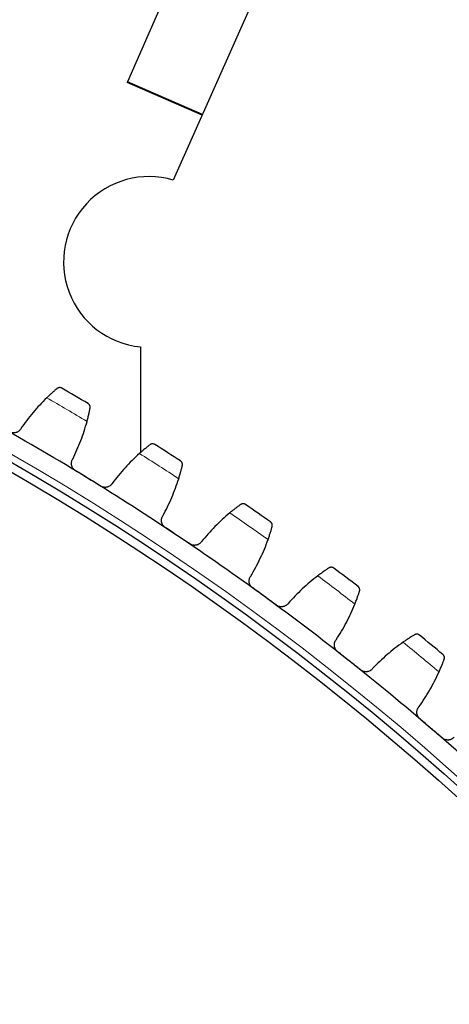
# Model space of a CAD drawing. Header units: inches. Extents: x 0 to 20790, y -12 to 14700.
# Tile 270 of 359: x 10280 to 10380, y 4089 to 4320. Entities that reach past the tile are written whole.
import ezdxf

# ---------------------------------------------------------------- set-up
doc = ezdxf.new("R2010")
doc.units = ezdxf.units.IN
doc.layers.add('1', color=7, linetype='Continuous', true_color=0xffffff)
doc.layers.add('254', color=7, linetype='Continuous', true_color=0xffffff)
doc.styles.add('latin_extended', font='simplex.shx')
doc.dimstyles.get("Standard").update_dxf_attribs({"dimtxt": 0.18, "dimasz": 0.18, "dimexe": 0.18, "dimexo": 0.0625, "dimgap": 0.09, "dimtad": 0, "dimtih": 1, "dimtoh": 1, "dimdec": 4, "dimzin": 0, "dimdsep": 46, "dimtxsty": 'Standard', "dimcen": 0.09, "dimadec": 0, "dimazin": 0, "dimtfac": 1, "dimtdec": 4, "dimtofl": 0, "dimtmove": 0, "dimatfit": 3, "dimfxl": 1, "dimtolj": 1, "dimtzin": 0, "dimarcsym": 0})

# ---------------------------------------------------------------- blocks, each defined once
blk = doc.blocks.new('_U2')
at = {"layer": '254', "color": 3, "linetype": 'Continuous', "lineweight": 13, "transparency": 16777216}
for p, q in [((11344.19, 6006), (12004.46, 6006)), ((11969.46, 5883.5), (11969.46, 3805.5)), ((10006.19, 3683), (12004.46, 3683))]:
    blk.add_line(p, q, dxfattribs=at)
at = {"layer": '254', "color": 3, "transparency": 16777216}
for points in [[(11989.87, 5883.5), (11949.04, 5883.5), (11969.46, 6006)], [(11949.04, 3805.5), (11989.87, 3805.5), (11969.46, 3683)]]:
    blk.add_solid(points, dxfattribs=at)
at = {"layer": 'Defpoints', "color": 0, "transparency": 16777216}
for p in [(11309.19, 6006), (9971.19, 3683), (11969.46, 3683)]:
    blk.add_point(p, dxfattribs=at)
at = {"layer": '254', "color": 2, "lineweight": 13, "transparency": 16777216, "insert": (11785.71, 4628.67), "char_height": 122.5, "attachment_point": 1, "rotation": 90, "style": 'latin_extended'}
blk.add_mtext('\\A1;2323', dxfattribs=at)

msp = doc.modelspace()

# ---------------------------------------------------------------- linework, layer by layer
at = {"layer": '1', "color": 2, "linetype": 'Continuous', "lineweight": 25}
for p, q in [((10351.114, 4410.581), (10305.154, 4305.165)), ((10372.579, 4409.62), (10315.84, 4282.184)), ((10305.154, 4305.165), (10305.104, 4305.053)), ((10322.622, 4297.415), (10305.104, 4305.053)), ((10322.672, 4297.527), (10305.154, 4305.165)), ((10308.186, 4243.101), (10308.186, 4218.372))]:
    msp.add_line(p, q, dxfattribs=at)
at = {"layer": '1', "color": 110, "linetype": 'Continuous', "lineweight": 13}
for radius in [616.6, 458.862]:
    msp.add_circle((9971.186, 3683), radius, dxfattribs=at)
at = {"layer": '1', "color": 2, "linetype": 'Continuous', "lineweight": 25}
for radius in [615, 613, 461, 460, 458.594]:
    msp.add_circle((9971.186, 3683), radius, dxfattribs=at)
for centre, radius, start, end in [((10310.185, 4263), 20, 73.57564, 264.26241), ((9971.186, 3683), 636, 59.296909, 59.93876), ((9971.186, 3683), 621, 58.471338, 60.764331), ((9971.186, 3683), 636, 57.003915, 57.645766), ((9971.186, 3683), 621, 56.178344, 58.471338), ((9971.186, 3683), 636, 54.710922, 55.352772), ((9971.186, 3683), 621, 53.88535, 56.178344), ((9971.186, 3683), 636, 52.417928, 53.059779), ((9971.186, 3683), 621, 51.592357, 53.88535), ((9971.186, 3683), 636, 50.124935, 50.766785), ((9971.186, 3683), 621, 49.299363, 51.592357), ((9971.186, 3683), 621, 47.006369, 49.299363)]:
    msp.add_arc(centre, radius, start, end, dxfattribs=at)
at = {"layer": '1', "color": 110, "linetype": 'Continuous', "lineweight": 13}
for start, end in [(59.123474, 60.112195), (56.83048, 57.819201), (54.537487, 55.526208), (52.244493, 53.233214), (49.951499, 50.94022)]:
    msp.add_arc((9971.186, 3683), 632.294, start, end, dxfattribs=at)
at = {"layer": '1', "color": 2, "linetype": 'Continuous', "lineweight": 25}
for points, knots in [([(10288.627, 4233.35), (10288.559, 4233.292), (10288.487, 4233.23), (10288.332, 4233.098), (10288.168, 4232.956), (10287.987, 4232.798), (10287.868, 4232.693), (10287.844, 4232.671), (10287.795, 4232.628), (10287.771, 4232.606), (10287.696, 4232.54), (10287.646, 4232.495), (10287.493, 4232.358), (10287.389, 4232.263), (10287.175, 4232.067), (10287.066, 4231.966), (10286.898, 4231.81), (10286.842, 4231.757), (10286.756, 4231.677), (10286.728, 4231.65), (10286.67, 4231.595), (10286.641, 4231.567), (10286.496, 4231.429), (10286.379, 4231.316), (10286.26, 4231.201)], [0, 0, 0, 0, 0.125, 0.125, 0.25, 0.375, 0.375, 0.40625, 0.40625, 0.4375, 0.4375, 0.5, 0.5, 0.625, 0.625, 0.75, 0.75, 0.8125, 0.8125, 0.84375, 0.84375, 0.875, 0.875, 1, 1, 1, 1]), ([(10289.774, 4233.452), (10289.773, 4233.453), (10289.772, 4233.454), (10289.769, 4233.455), (10289.768, 4233.456), (10289.764, 4233.458), (10289.756, 4233.463), (10289.738, 4233.472), (10289.701, 4233.491), (10289.669, 4233.506), (10289.603, 4233.532), (10289.558, 4233.547), (10289.419, 4233.581), (10289.322, 4233.591), (10289.174, 4233.583), (10289.124, 4233.577), (10289.048, 4233.561), (10289.023, 4233.555), (10288.972, 4233.541), (10288.946, 4233.532), (10288.87, 4233.503), (10288.82, 4233.48), (10288.722, 4233.423), (10288.674, 4233.389), (10288.627, 4233.35)], [0, 0, 0, 0, 0.0039062, 0.0039062, 0.0078125, 0.0078125, 0.015625, 0.03125, 0.0625, 0.125, 0.125, 0.25, 0.25, 0.5, 0.5, 0.625, 0.625, 0.6875, 0.6875, 0.75, 0.75, 0.875, 0.875, 1, 1, 1, 1]), ([(10295.673, 4225.683), (10295.715, 4225.842), (10295.756, 4225.999), (10295.835, 4226.307), (10295.911, 4226.609), (10295.98, 4226.899), (10296.031, 4227.112), (10296.047, 4227.182), (10296.071, 4227.286), (10296.079, 4227.321), (10296.094, 4227.389), (10296.102, 4227.423), (10296.14, 4227.59), (10296.197, 4227.847), (10296.247, 4228.082), (10296.293, 4228.307), (10296.315, 4228.414), (10296.341, 4228.54), (10296.346, 4228.565), (10296.356, 4228.614), (10296.37, 4228.686), (10296.383, 4228.754), (10296.392, 4228.798)], [0, 0, 0, 0, 0.125, 0.125, 0.25, 0.375, 0.375, 0.4375, 0.4375, 0.46875, 0.46875, 0.5, 0.5, 0.625, 0.75, 0.75, 0.875, 0.875, 0.90625, 0.90625, 0.9375, 1, 1, 1, 1]), ([(10296.392, 4228.798), (10296.403, 4228.857), (10296.409, 4228.916), (10296.411, 4229.028), (10296.407, 4229.083), (10296.391, 4229.189), (10296.38, 4229.24), (10296.349, 4229.338), (10296.33, 4229.385), (10296.285, 4229.475), (10296.26, 4229.518), (10296.205, 4229.598), (10296.174, 4229.636), (10296.109, 4229.706), (10296.074, 4229.738), (10296.019, 4229.783), (10295.991, 4229.804), (10295.956, 4229.827), (10295.938, 4229.838), (10295.931, 4229.843), (10295.926, 4229.846), (10295.923, 4229.847), (10295.921, 4229.849)], [0, 0, 0, 0, 0.125, 0.125, 0.25, 0.25, 0.375, 0.375, 0.5, 0.5, 0.625, 0.625, 0.75, 0.75, 0.875, 0.875, 0.9375, 0.96875, 0.984375, 0.9921875, 0.9921875, 1, 1, 1, 1]), ([(10280.197, 4223.971), (10280.133, 4223.859), (10280.059, 4223.755), (10279.934, 4223.61), (10279.89, 4223.563), (10279.821, 4223.497), (10279.797, 4223.475), (10279.748, 4223.433), (10279.723, 4223.412), (10279.596, 4223.312), (10279.489, 4223.243), (10279.317, 4223.155), (10279.258, 4223.128), (10279.167, 4223.092), (10279.136, 4223.08), (10279.075, 4223.059), (10279.043, 4223.05), (10278.887, 4223.005), (10278.76, 4222.981), (10278.597, 4222.967), (10278.564, 4222.965), (10278.498, 4222.963), (10278.465, 4222.963), (10278.366, 4222.964), (10278.3, 4222.968), (10278.105, 4222.99), (10277.976, 4223.018), (10277.818, 4223.069), (10277.786, 4223.08), (10277.724, 4223.103), (10277.693, 4223.116), (10277.601, 4223.155), (10277.542, 4223.185), (10277.483, 4223.218)], [0, 0, 0, 0, 0.125, 0.125, 0.1875, 0.1875, 0.21875, 0.21875, 0.25, 0.25, 0.375, 0.375, 0.4375, 0.4375, 0.46875, 0.46875, 0.5, 0.5, 0.625, 0.625, 0.65625, 0.65625, 0.6875, 0.6875, 0.75, 0.75, 0.875, 0.875, 0.90625, 0.90625, 0.9375, 0.9375, 1, 1, 1, 1]), ([(10310.392, 4220.208), (10310.322, 4220.154), (10310.247, 4220.095), (10310.087, 4219.968), (10309.918, 4219.834), (10309.73, 4219.682), (10309.607, 4219.582), (10309.583, 4219.562), (10309.532, 4219.521), (10309.507, 4219.5), (10309.43, 4219.437), (10309.378, 4219.394), (10309.22, 4219.263), (10309.112, 4219.172), (10308.89, 4218.985), (10308.777, 4218.889), (10308.603, 4218.739), (10308.545, 4218.689), (10308.456, 4218.611), (10308.426, 4218.586), (10308.367, 4218.533), (10308.337, 4218.507), (10308.186, 4218.375), (10308.064, 4218.267), (10307.941, 4218.156)], [0, 0, 0, 0, 0.125, 0.125, 0.25, 0.375, 0.375, 0.40625, 0.40625, 0.4375, 0.4375, 0.5, 0.5, 0.625, 0.625, 0.75, 0.75, 0.8125, 0.8125, 0.84375, 0.84375, 0.875, 0.875, 1, 1, 1, 1]), ([(10311.543, 4220.265), (10311.542, 4220.266), (10311.54, 4220.266), (10311.538, 4220.268), (10311.537, 4220.269), (10311.533, 4220.271), (10311.525, 4220.276), (10311.507, 4220.287), (10311.471, 4220.307), (10311.439, 4220.323), (10311.374, 4220.352), (10311.33, 4220.368), (10311.193, 4220.407), (10311.097, 4220.421), (10310.948, 4220.42), (10310.897, 4220.415), (10310.821, 4220.403), (10310.796, 4220.398), (10310.744, 4220.385), (10310.718, 4220.378), (10310.641, 4220.352), (10310.59, 4220.331), (10310.49, 4220.278), (10310.44, 4220.246), (10310.392, 4220.208)], [0, 0, 0, 0, 0.0039062, 0.0039062, 0.0078125, 0.0078125, 0.015625, 0.03125, 0.0625, 0.125, 0.125, 0.25, 0.25, 0.5, 0.5, 0.625, 0.625, 0.6875, 0.6875, 0.75, 0.75, 0.875, 0.875, 1, 1, 1, 1]), ([(10292.993, 4214.125), (10292.936, 4214.16), (10292.827, 4214.235), (10292.675, 4214.362), (10292.583, 4214.456), (10292.518, 4214.531), (10292.496, 4214.556), (10292.455, 4214.608), (10292.435, 4214.634), (10292.339, 4214.768), (10292.273, 4214.881), (10292.205, 4215.03), (10292.192, 4215.06), (10292.174, 4215.106), (10292.168, 4215.122), (10292.157, 4215.153), (10292.129, 4215.23), (10292.089, 4215.371), (10292.065, 4215.498), (10292.048, 4215.626), (10292.043, 4215.691), (10292.035, 4215.886), (10292.043, 4216.014), (10292.073, 4216.204), (10292.086, 4216.266), (10292.11, 4216.36), (10292.119, 4216.391), (10292.138, 4216.453), (10292.148, 4216.483), (10292.203, 4216.634), (10292.259, 4216.75), (10292.325, 4216.86)], [0, 0, 0, 0, 0.0625, 0.125, 0.1875, 0.1875, 0.21875, 0.21875, 0.25, 0.25, 0.375, 0.375, 0.40625, 0.40625, 0.421875, 0.421875, 0.4375, 0.5, 0.5625, 0.5625, 0.625, 0.625, 0.75, 0.75, 0.8125, 0.8125, 0.84375, 0.84375, 0.875, 0.875, 1, 1, 1, 1]), ([(10317.968, 4215.349), (10317.982, 4215.408), (10317.991, 4215.466), (10317.997, 4215.579), (10317.995, 4215.634), (10317.984, 4215.74), (10317.974, 4215.792), (10317.947, 4215.891), (10317.93, 4215.939), (10317.889, 4216.031), (10317.866, 4216.074), (10317.814, 4216.157), (10317.785, 4216.195), (10317.723, 4216.268), (10317.689, 4216.302), (10317.635, 4216.348), (10317.608, 4216.371), (10317.574, 4216.395), (10317.557, 4216.407), (10317.55, 4216.412), (10317.545, 4216.415), (10317.542, 4216.417), (10317.54, 4216.418)], [0, 0, 0, 0, 0.125, 0.125, 0.25, 0.25, 0.375, 0.375, 0.5, 0.5, 0.625, 0.625, 0.75, 0.75, 0.875, 0.875, 0.9375, 0.96875, 0.984375, 0.9921875, 0.9921875, 1, 1, 1, 1]), ([(10317.125, 4212.266), (10317.174, 4212.423), (10317.222, 4212.578), (10317.313, 4212.883), (10317.4, 4213.181), (10317.482, 4213.468), (10317.54, 4213.679), (10317.559, 4213.749), (10317.588, 4213.852), (10317.597, 4213.886), (10317.615, 4213.954), (10317.624, 4213.987), (10317.668, 4214.153), (10317.735, 4214.407), (10317.795, 4214.64), (10317.851, 4214.863), (10317.877, 4214.969), (10317.907, 4215.094), (10317.913, 4215.119), (10317.925, 4215.167), (10317.942, 4215.239), (10317.958, 4215.306), (10317.968, 4215.349)], [0, 0, 0, 0, 0.125, 0.125, 0.25, 0.375, 0.375, 0.4375, 0.4375, 0.46875, 0.46875, 0.5, 0.5, 0.625, 0.75, 0.75, 0.875, 0.875, 0.90625, 0.90625, 0.9375, 1, 1, 1, 1]), ([(10301.593, 4211.174), (10301.525, 4211.065), (10301.447, 4210.964), (10301.316, 4210.824), (10301.271, 4210.779), (10301.199, 4210.716), (10301.174, 4210.695), (10301.124, 4210.654), (10301.098, 4210.635), (10300.967, 4210.54), (10300.857, 4210.475), (10300.681, 4210.394), (10300.622, 4210.37), (10300.529, 4210.337), (10300.498, 4210.327), (10300.436, 4210.308), (10300.404, 4210.3), (10300.246, 4210.261), (10300.118, 4210.243), (10299.955, 4210.236), (10299.922, 4210.235), (10299.856, 4210.235), (10299.823, 4210.236), (10299.724, 4210.242), (10299.658, 4210.248), (10299.464, 4210.278), (10299.336, 4210.311), (10299.18, 4210.368), (10299.149, 4210.38), (10299.088, 4210.406), (10299.057, 4210.42), (10298.967, 4210.463), (10298.909, 4210.495), (10298.852, 4210.53)], [0, 0, 0, 0, 0.125, 0.125, 0.1875, 0.1875, 0.21875, 0.21875, 0.25, 0.25, 0.375, 0.375, 0.4375, 0.4375, 0.46875, 0.46875, 0.5, 0.5, 0.625, 0.625, 0.65625, 0.65625, 0.6875, 0.6875, 0.75, 0.75, 0.875, 0.875, 0.90625, 0.90625, 0.9375, 0.9375, 1, 1, 1, 1]), ([(10331.614, 4206.207), (10331.542, 4206.155), (10331.465, 4206.099), (10331.3, 4205.979), (10331.125, 4205.851), (10330.932, 4205.708), (10330.805, 4205.612), (10330.779, 4205.593), (10330.727, 4205.554), (10330.701, 4205.534), (10330.622, 4205.474), (10330.568, 4205.433), (10330.405, 4205.309), (10330.293, 4205.223), (10330.064, 4205.045), (10329.947, 4204.953), (10329.768, 4204.81), (10329.707, 4204.762), (10329.616, 4204.689), (10329.585, 4204.664), (10329.523, 4204.614), (10329.492, 4204.589), (10329.336, 4204.463), (10329.21, 4204.36), (10329.083, 4204.254)], [0, 0, 0, 0, 0.125, 0.125, 0.25, 0.375, 0.375, 0.40625, 0.40625, 0.4375, 0.4375, 0.5, 0.5, 0.625, 0.625, 0.75, 0.75, 0.8125, 0.8125, 0.84375, 0.84375, 0.875, 0.875, 1, 1, 1, 1]), ([(10332.766, 4206.217), (10332.765, 4206.218), (10332.764, 4206.219), (10332.761, 4206.221), (10332.76, 4206.221), (10332.756, 4206.224), (10332.749, 4206.229), (10332.731, 4206.24), (10332.696, 4206.262), (10332.665, 4206.279), (10332.601, 4206.311), (10332.557, 4206.329), (10332.422, 4206.374), (10332.326, 4206.391), (10332.178, 4206.396), (10332.127, 4206.393), (10332.05, 4206.384), (10332.025, 4206.38), (10331.973, 4206.369), (10331.947, 4206.363), (10331.869, 4206.341), (10331.817, 4206.321), (10331.714, 4206.272), (10331.664, 4206.242), (10331.614, 4206.207)], [0, 0, 0, 0, 0.0039063, 0.0039063, 0.0078125, 0.0078125, 0.015625, 0.03125, 0.0625, 0.125, 0.125, 0.25, 0.25, 0.5, 0.5, 0.625, 0.625, 0.6875, 0.6875, 0.75, 0.75, 0.875, 0.875, 1, 1, 1, 1]), ([(10313.985, 4200.824), (10313.93, 4200.861), (10313.824, 4200.941), (10313.678, 4201.074), (10313.589, 4201.172), (10313.527, 4201.249), (10313.506, 4201.275), (10313.467, 4201.329), (10313.448, 4201.356), (10313.357, 4201.493), (10313.296, 4201.609), (10313.234, 4201.76), (10313.223, 4201.791), (10313.206, 4201.838), (10313.201, 4201.853), (10313.191, 4201.885), (10313.167, 4201.963), (10313.132, 4202.105), (10313.114, 4202.233), (10313.101, 4202.362), (10313.098, 4202.427), (10313.099, 4202.622), (10313.112, 4202.75), (10313.149, 4202.938), (10313.165, 4203), (10313.193, 4203.093), (10313.203, 4203.123), (10313.224, 4203.184), (10313.236, 4203.214), (10313.297, 4203.363), (10313.357, 4203.476), (10313.427, 4203.584)], [0, 0, 0, 0, 0.0625, 0.125, 0.1875, 0.1875, 0.21875, 0.21875, 0.25, 0.25, 0.375, 0.375, 0.40625, 0.40625, 0.421875, 0.421875, 0.4375, 0.5, 0.5625, 0.5625, 0.625, 0.625, 0.75, 0.75, 0.8125, 0.8125, 0.84375, 0.84375, 0.875, 0.875, 1, 1, 1, 1]), ([(10338.024, 4198.001), (10338.079, 4198.157), (10338.133, 4198.31), (10338.236, 4198.61), (10338.335, 4198.905), (10338.428, 4199.188), (10338.495, 4199.397), (10338.517, 4199.465), (10338.549, 4199.567), (10338.56, 4199.601), (10338.581, 4199.668), (10338.591, 4199.701), (10338.642, 4199.865), (10338.719, 4200.116), (10338.788, 4200.347), (10338.853, 4200.567), (10338.883, 4200.672), (10338.918, 4200.796), (10338.925, 4200.82), (10338.939, 4200.868), (10338.959, 4200.939), (10338.978, 4201.006), (10338.99, 4201.048)], [0, 0, 0, 0, 0.125, 0.125, 0.25, 0.375, 0.375, 0.4375, 0.4375, 0.46875, 0.46875, 0.5, 0.5, 0.625, 0.75, 0.75, 0.875, 0.875, 0.90625, 0.90625, 0.9375, 1, 1, 1, 1]), ([(10338.99, 4201.048), (10339.006, 4201.107), (10339.017, 4201.164), (10339.028, 4201.277), (10339.028, 4201.332), (10339.021, 4201.438), (10339.013, 4201.49), (10338.99, 4201.591), (10338.975, 4201.639), (10338.938, 4201.733), (10338.916, 4201.777), (10338.868, 4201.861), (10338.84, 4201.901), (10338.781, 4201.976), (10338.749, 4202.011), (10338.697, 4202.06), (10338.67, 4202.084), (10338.638, 4202.109), (10338.621, 4202.122), (10338.614, 4202.127), (10338.609, 4202.13), (10338.607, 4202.132), (10338.604, 4202.134)], [0, 0, 0, 0, 0.125, 0.125, 0.25, 0.25, 0.375, 0.375, 0.5, 0.5, 0.625, 0.625, 0.75, 0.75, 0.875, 0.875, 0.9375, 0.96875, 0.984375, 0.9921875, 0.9921875, 1, 1, 1, 1]), ([(10322.461, 4197.532), (10322.388, 4197.425), (10322.306, 4197.327), (10322.17, 4197.193), (10322.123, 4197.15), (10322.048, 4197.089), (10322.023, 4197.07), (10321.971, 4197.031), (10321.944, 4197.013), (10321.81, 4196.923), (10321.697, 4196.863), (10321.518, 4196.789), (10321.458, 4196.767), (10321.364, 4196.738), (10321.333, 4196.729), (10321.269, 4196.713), (10321.238, 4196.706), (10321.078, 4196.674), (10320.949, 4196.66), (10320.786, 4196.66), (10320.753, 4196.66), (10320.687, 4196.663), (10320.654, 4196.665), (10320.555, 4196.675), (10320.49, 4196.684), (10320.297, 4196.722), (10320.171, 4196.759), (10320.017, 4196.823), (10319.987, 4196.836), (10319.926, 4196.865), (10319.897, 4196.88), (10319.808, 4196.927), (10319.751, 4196.961), (10319.696, 4196.998)], [0, 0, 0, 0, 0.125, 0.125, 0.1875, 0.1875, 0.21875, 0.21875, 0.25, 0.25, 0.375, 0.375, 0.4375, 0.4375, 0.46875, 0.46875, 0.5, 0.5, 0.625, 0.625, 0.65625, 0.65625, 0.6875, 0.6875, 0.75, 0.75, 0.875, 0.875, 0.90625, 0.90625, 0.9375, 0.9375, 1, 1, 1, 1]), ([(10352.259, 4191.367), (10352.185, 4191.318), (10352.105, 4191.266), (10351.936, 4191.152), (10351.756, 4191.032), (10351.557, 4190.896), (10351.426, 4190.806), (10351.4, 4190.787), (10351.347, 4190.751), (10351.32, 4190.732), (10351.238, 4190.675), (10351.183, 4190.636), (10351.014, 4190.518), (10350.899, 4190.437), (10350.664, 4190.268), (10350.543, 4190.181), (10350.358, 4190.046), (10350.296, 4190), (10350.201, 4189.93), (10350.169, 4189.907), (10350.106, 4189.859), (10350.074, 4189.836), (10349.913, 4189.716), (10349.783, 4189.618), (10349.651, 4189.518)], [0, 0, 0, 0, 0.125, 0.125, 0.25, 0.375, 0.375, 0.40625, 0.40625, 0.4375, 0.4375, 0.5, 0.5, 0.625, 0.625, 0.75, 0.75, 0.8125, 0.8125, 0.84375, 0.84375, 0.875, 0.875, 1, 1, 1, 1]), ([(10353.41, 4191.332), (10353.409, 4191.332), (10353.408, 4191.333), (10353.405, 4191.335), (10353.404, 4191.336), (10353.401, 4191.339), (10353.394, 4191.344), (10353.377, 4191.356), (10353.342, 4191.379), (10353.312, 4191.397), (10353.249, 4191.431), (10353.206, 4191.451), (10353.073, 4191.502), (10352.978, 4191.523), (10352.83, 4191.533), (10352.779, 4191.533), (10352.702, 4191.527), (10352.676, 4191.524), (10352.624, 4191.515), (10352.597, 4191.51), (10352.519, 4191.491), (10352.466, 4191.473), (10352.362, 4191.428), (10352.31, 4191.401), (10352.259, 4191.367)], [0, 0, 0, 0, 0.0039062, 0.0039062, 0.0078125, 0.0078125, 0.015625, 0.03125, 0.0625, 0.125, 0.125, 0.25, 0.25, 0.5, 0.5, 0.625, 0.625, 0.6875, 0.6875, 0.75, 0.75, 0.875, 0.875, 1, 1, 1, 1]), ([(10334.429, 4186.694), (10334.375, 4186.734), (10334.272, 4186.817), (10334.131, 4186.956), (10334.047, 4187.057), (10333.987, 4187.137), (10333.968, 4187.164), (10333.931, 4187.219), (10333.913, 4187.247), (10333.828, 4187.388), (10333.772, 4187.506), (10333.716, 4187.66), (10333.706, 4187.691), (10333.691, 4187.738), (10333.686, 4187.754), (10333.677, 4187.786), (10333.656, 4187.865), (10333.627, 4188.008), (10333.614, 4188.137), (10333.607, 4188.266), (10333.607, 4188.331), (10333.615, 4188.526), (10333.633, 4188.653), (10333.678, 4188.84), (10333.696, 4188.902), (10333.728, 4188.993), (10333.739, 4189.023), (10333.763, 4189.083), (10333.776, 4189.113), (10333.842, 4189.259), (10333.907, 4189.37), (10333.982, 4189.474)], [0, 0, 0, 0, 0.0625, 0.125, 0.1875, 0.1875, 0.21875, 0.21875, 0.25, 0.25, 0.375, 0.375, 0.40625, 0.40625, 0.421875, 0.421875, 0.4375, 0.5, 0.5625, 0.5625, 0.625, 0.625, 0.75, 0.75, 0.8125, 0.8125, 0.84375, 0.84375, 0.875, 0.875, 1, 1, 1, 1]), ([(10359.422, 4185.918), (10359.441, 4185.976), (10359.454, 4186.033), (10359.469, 4186.145), (10359.472, 4186.199), (10359.469, 4186.306), (10359.463, 4186.358), (10359.444, 4186.46), (10359.431, 4186.509), (10359.398, 4186.604), (10359.378, 4186.649), (10359.333, 4186.735), (10359.307, 4186.776), (10359.251, 4186.853), (10359.22, 4186.89), (10359.17, 4186.94), (10359.145, 4186.965), (10359.113, 4186.992), (10359.097, 4187.005), (10359.09, 4187.011), (10359.085, 4187.014), (10359.083, 4187.016), (10359.081, 4187.018)], [0, 0, 0, 0, 0.125, 0.125, 0.25, 0.25, 0.375, 0.375, 0.5, 0.5, 0.625, 0.625, 0.75, 0.75, 0.875, 0.875, 0.9375, 0.96875, 0.984375, 0.9921875, 0.9921875, 1, 1, 1, 1]), ([(10358.335, 4182.911), (10358.397, 4183.065), (10358.456, 4183.216), (10358.571, 4183.512), (10358.683, 4183.802), (10358.787, 4184.082), (10358.862, 4184.287), (10358.886, 4184.355), (10358.923, 4184.456), (10358.935, 4184.489), (10358.958, 4184.555), (10358.97, 4184.587), (10359.028, 4184.749), (10359.115, 4184.997), (10359.192, 4185.225), (10359.266, 4185.442), (10359.3, 4185.546), (10359.341, 4185.668), (10359.349, 4185.692), (10359.364, 4185.74), (10359.387, 4185.81), (10359.409, 4185.876), (10359.422, 4185.918)], [0, 0, 0, 0, 0.125, 0.125, 0.25, 0.375, 0.375, 0.4375, 0.4375, 0.46875, 0.46875, 0.5, 0.5, 0.625, 0.75, 0.75, 0.875, 0.875, 0.90625, 0.90625, 0.9375, 1, 1, 1, 1]), ([(10342.766, 4183.066), (10342.689, 4182.962), (10342.603, 4182.867), (10342.462, 4182.739), (10342.413, 4182.698), (10342.336, 4182.64), (10342.309, 4182.621), (10342.256, 4182.585), (10342.229, 4182.567), (10342.091, 4182.484), (10341.975, 4182.428), (10341.794, 4182.361), (10341.733, 4182.341), (10341.638, 4182.316), (10341.606, 4182.309), (10341.542, 4182.295), (10341.51, 4182.289), (10341.35, 4182.263), (10341.221, 4182.255), (10341.057, 4182.261), (10341.024, 4182.263), (10340.959, 4182.268), (10340.926, 4182.272), (10340.827, 4182.285), (10340.763, 4182.297), (10340.571, 4182.343), (10340.447, 4182.385), (10340.296, 4182.455), (10340.266, 4182.469), (10340.207, 4182.5), (10340.177, 4182.516), (10340.091, 4182.567), (10340.036, 4182.603), (10339.982, 4182.643)], [0, 0, 0, 0, 0.125, 0.125, 0.1875, 0.1875, 0.21875, 0.21875, 0.25, 0.25, 0.375, 0.375, 0.4375, 0.4375, 0.46875, 0.46875, 0.5, 0.5, 0.625, 0.625, 0.65625, 0.65625, 0.6875, 0.6875, 0.75, 0.75, 0.875, 0.875, 0.90625, 0.90625, 0.9375, 0.9375, 1, 1, 1, 1]), ([(10372.293, 4175.714), (10372.217, 4175.668), (10372.136, 4175.618), (10371.962, 4175.512), (10371.777, 4175.398), (10371.573, 4175.271), (10371.439, 4175.186), (10371.412, 4175.169), (10371.357, 4175.134), (10371.329, 4175.116), (10371.245, 4175.063), (10371.189, 4175.026), (10371.016, 4174.915), (10370.898, 4174.838), (10370.655, 4174.679), (10370.531, 4174.597), (10370.341, 4174.469), (10370.277, 4174.426), (10370.18, 4174.36), (10370.147, 4174.338), (10370.082, 4174.293), (10370.049, 4174.271), (10369.883, 4174.157), (10369.749, 4174.065), (10369.614, 4173.97)], [0, 0, 0, 0, 0.125, 0.125, 0.25, 0.375, 0.375, 0.40625, 0.40625, 0.4375, 0.4375, 0.5, 0.5, 0.625, 0.625, 0.75, 0.75, 0.8125, 0.8125, 0.84375, 0.84375, 0.875, 0.875, 1, 1, 1, 1]), ([(10373.442, 4175.632), (10373.441, 4175.633), (10373.44, 4175.634), (10373.438, 4175.636), (10373.437, 4175.637), (10373.433, 4175.639), (10373.426, 4175.645), (10373.41, 4175.658), (10373.376, 4175.682), (10373.346, 4175.702), (10373.286, 4175.738), (10373.243, 4175.76), (10373.112, 4175.815), (10373.018, 4175.84), (10372.87, 4175.857), (10372.82, 4175.859), (10372.742, 4175.855), (10372.716, 4175.853), (10372.664, 4175.847), (10372.637, 4175.843), (10372.558, 4175.827), (10372.504, 4175.811), (10372.398, 4175.771), (10372.345, 4175.745), (10372.293, 4175.714)], [0, 0, 0, 0, 0.0039063, 0.0039063, 0.0078125, 0.0078125, 0.015625, 0.03125, 0.0625, 0.125, 0.125, 0.25, 0.25, 0.5, 0.5, 0.625, 0.625, 0.6875, 0.6875, 0.75, 0.75, 0.875, 0.875, 1, 1, 1, 1]), ([(10354.291, 4171.758), (10354.238, 4171.799), (10354.139, 4171.887), (10354.004, 4172.031), (10353.924, 4172.136), (10353.867, 4172.218), (10353.849, 4172.246), (10353.814, 4172.302), (10353.797, 4172.331), (10353.718, 4172.475), (10353.666, 4172.595), (10353.617, 4172.751), (10353.608, 4172.783), (10353.595, 4172.83), (10353.591, 4172.846), (10353.583, 4172.878), (10353.566, 4172.958), (10353.542, 4173.103), (10353.534, 4173.232), (10353.532, 4173.361), (10353.535, 4173.426), (10353.551, 4173.621), (10353.574, 4173.747), (10353.626, 4173.932), (10353.647, 4173.993), (10353.682, 4174.082), (10353.694, 4174.112), (10353.721, 4174.171), (10353.735, 4174.2), (10353.807, 4174.344), (10353.876, 4174.452), (10353.955, 4174.554)], [0, 0, 0, 0, 0.0625, 0.125, 0.1875, 0.1875, 0.21875, 0.21875, 0.25, 0.25, 0.375, 0.375, 0.40625, 0.40625, 0.421875, 0.421875, 0.4375, 0.5, 0.5625, 0.5625, 0.625, 0.625, 0.75, 0.75, 0.8125, 0.8125, 0.84375, 0.84375, 0.875, 0.875, 1, 1, 1, 1]), ([(10379.233, 4169.982), (10379.254, 4170.039), (10379.269, 4170.096), (10379.289, 4170.207), (10379.294, 4170.261), (10379.295, 4170.368), (10379.291, 4170.421), (10379.277, 4170.522), (10379.265, 4170.572), (10379.236, 4170.668), (10379.218, 4170.714), (10379.176, 4170.802), (10379.152, 4170.844), (10379.099, 4170.923), (10379.07, 4170.961), (10379.022, 4171.014), (10378.997, 4171.039), (10378.967, 4171.068), (10378.951, 4171.081), (10378.945, 4171.087), (10378.94, 4171.091), (10378.938, 4171.093), (10378.936, 4171.095)], [0, 0, 0, 0, 0.125, 0.125, 0.25, 0.25, 0.375, 0.375, 0.5, 0.5, 0.625, 0.625, 0.75, 0.75, 0.875, 0.875, 0.9375, 0.96875, 0.984375, 0.9921875, 0.9921875, 1, 1, 1, 1]), ([(10378.027, 4167.021), (10378.094, 4167.172), (10378.16, 4167.321), (10378.286, 4167.612), (10378.409, 4167.898), (10378.524, 4168.173), (10378.608, 4168.375), (10378.635, 4168.442), (10378.675, 4168.541), (10378.689, 4168.574), (10378.715, 4168.639), (10378.728, 4168.671), (10378.792, 4168.83), (10378.889, 4169.074), (10378.976, 4169.299), (10379.058, 4169.513), (10379.096, 4169.615), (10379.142, 4169.736), (10379.15, 4169.76), (10379.168, 4169.806), (10379.194, 4169.875), (10379.218, 4169.94), (10379.233, 4169.982)], [0, 0, 0, 0, 0.125, 0.125, 0.25, 0.375, 0.375, 0.4375, 0.4375, 0.46875, 0.46875, 0.5, 0.5, 0.625, 0.75, 0.75, 0.875, 0.875, 0.90625, 0.90625, 0.9375, 1, 1, 1, 1]), ([(10362.476, 4167.798), (10362.394, 4167.698), (10362.305, 4167.607), (10362.159, 4167.484), (10362.108, 4167.445), (10362.029, 4167.39), (10362.002, 4167.373), (10361.947, 4167.339), (10361.919, 4167.322), (10361.778, 4167.244), (10361.66, 4167.193), (10361.477, 4167.133), (10361.414, 4167.116), (10361.319, 4167.095), (10361.287, 4167.088), (10361.222, 4167.077), (10361.19, 4167.073), (10361.029, 4167.053), (10360.899, 4167.05), (10360.736, 4167.063), (10360.704, 4167.066), (10360.638, 4167.074), (10360.605, 4167.079), (10360.508, 4167.096), (10360.444, 4167.111), (10360.254, 4167.164), (10360.132, 4167.211), (10359.983, 4167.287), (10359.954, 4167.303), (10359.896, 4167.336), (10359.867, 4167.353), (10359.783, 4167.407), (10359.729, 4167.446), (10359.677, 4167.487)], [0, 0, 0, 0, 0.125, 0.125, 0.1875, 0.1875, 0.21875, 0.21875, 0.25, 0.25, 0.375, 0.375, 0.4375, 0.4375, 0.46875, 0.46875, 0.5, 0.5, 0.625, 0.625, 0.65625, 0.65625, 0.6875, 0.6875, 0.75, 0.75, 0.875, 0.875, 0.90625, 0.90625, 0.9375, 0.9375, 1, 1, 1, 1]), ([(10373.539, 4156.038), (10373.488, 4156.082), (10373.392, 4156.173), (10373.263, 4156.323), (10373.187, 4156.431), (10373.134, 4156.515), (10373.117, 4156.544), (10373.084, 4156.601), (10373.069, 4156.631), (10372.995, 4156.778), (10372.949, 4156.9), (10372.905, 4157.058), (10372.898, 4157.09), (10372.887, 4157.138), (10372.883, 4157.154), (10372.877, 4157.186), (10372.862, 4157.267), (10372.845, 4157.412), (10372.842, 4157.542), (10372.845, 4157.671), (10372.85, 4157.736), (10372.874, 4157.93), (10372.902, 4158.055), (10372.962, 4158.237), (10372.985, 4158.297), (10373.024, 4158.386), (10373.037, 4158.415), (10373.066, 4158.473), (10373.081, 4158.501), (10373.159, 4158.642), (10373.232, 4158.747), (10373.315, 4158.846)], [0, 0, 0, 0, 0.0625, 0.125, 0.1875, 0.1875, 0.21875, 0.21875, 0.25, 0.25, 0.375, 0.375, 0.40625, 0.40625, 0.421875, 0.421875, 0.4375, 0.5, 0.5625, 0.5625, 0.625, 0.625, 0.75, 0.75, 0.8125, 0.8125, 0.84375, 0.84375, 0.875, 0.875, 1, 1, 1, 1]), ([(10381.559, 4151.755), (10381.474, 4151.658), (10381.381, 4151.57), (10381.23, 4151.453), (10381.177, 4151.416), (10381.096, 4151.365), (10381.068, 4151.348), (10381.012, 4151.317), (10380.984, 4151.301), (10380.84, 4151.229), (10380.72, 4151.182), (10380.534, 4151.13), (10380.471, 4151.115), (10380.375, 4151.098), (10380.343, 4151.093), (10380.278, 4151.085), (10380.246, 4151.081), (10380.084, 4151.068), (10379.954, 4151.071), (10379.791, 4151.089), (10379.759, 4151.094), (10379.694, 4151.105), (10379.661, 4151.111), (10379.564, 4151.132), (10379.501, 4151.149), (10379.314, 4151.21), (10379.193, 4151.262), (10379.048, 4151.343), (10379.019, 4151.361), (10378.963, 4151.396), (10378.935, 4151.414), (10378.853, 4151.472), (10378.801, 4151.512), (10378.75, 4151.556)], [0, 0, 0, 0, 0.125, 0.125, 0.1875, 0.1875, 0.21875, 0.21875, 0.25, 0.25, 0.375, 0.375, 0.4375, 0.4375, 0.46875, 0.46875, 0.5, 0.5, 0.625, 0.625, 0.65625, 0.65625, 0.6875, 0.6875, 0.75, 0.75, 0.875, 0.875, 0.90625, 0.90625, 0.9375, 0.9375, 1, 1, 1, 1])]:
    msp.add_open_spline(points, degree=3, knots=knots, dxfattribs=at)
for points in [[(10286.26, 4231.201), (10285.693, 4230.649), (10284.59, 4229.52), (10283.028, 4227.751), (10281.558, 4225.905), (10280.64, 4224.624), (10280.197, 4223.971)], [(10292.325, 4216.86), (10292.678, 4217.566), (10293.348, 4218.993), (10294.241, 4221.177), (10295.022, 4223.404), (10295.468, 4224.918), (10295.673, 4225.683)], [(10307.941, 4218.156), (10307.352, 4217.628), (10306.205, 4216.544), (10304.573, 4214.838), (10303.031, 4213.052), (10302.062, 4211.809), (10301.593, 4211.174)], [(10295.922, 4212.327), (10294.946, 4212.927), (10293.969, 4213.526), (10292.993, 4214.125)], [(10298.852, 4210.53), (10297.875, 4211.129), (10296.899, 4211.728), (10295.922, 4212.327)], [(10313.427, 4203.584), (10313.809, 4204.275), (10314.535, 4205.674), (10315.514, 4207.82), (10316.384, 4210.015), (10316.891, 4211.51), (10317.125, 4212.266)], [(10329.083, 4204.254), (10328.473, 4203.75), (10327.283, 4202.712), (10325.585, 4201.073), (10323.972, 4199.351), (10322.955, 4198.148), (10322.461, 4197.532)], [(10316.841, 4198.911), (10315.889, 4199.549), (10314.937, 4200.186), (10313.985, 4200.824)], [(10319.696, 4196.998), (10318.744, 4197.636), (10317.792, 4198.273), (10316.841, 4198.911)], [(10333.982, 4189.474), (10334.391, 4190.15), (10335.172, 4191.518), (10336.236, 4193.624), (10337.193, 4195.782), (10337.759, 4197.255), (10338.024, 4198.001)], [(10349.651, 4189.518), (10349.022, 4189.038), (10347.792, 4188.049), (10346.029, 4186.479), (10344.349, 4184.823), (10343.284, 4183.661), (10342.766, 4183.066)], [(10337.205, 4184.668), (10336.28, 4185.344), (10335.354, 4186.019), (10334.429, 4186.694)], [(10339.982, 4182.643), (10339.056, 4183.318), (10338.131, 4183.993), (10337.205, 4184.668)], [(10353.955, 4174.554), (10354.391, 4175.212), (10355.226, 4176.548), (10356.374, 4178.609), (10357.416, 4180.727), (10358.041, 4182.177), (10358.335, 4182.911)], [(10369.614, 4173.97), (10368.966, 4173.516), (10367.697, 4172.577), (10365.873, 4171.079), (10364.128, 4169.491), (10363.017, 4168.373), (10362.476, 4167.798)], [(10356.984, 4169.623), (10356.086, 4170.334), (10355.188, 4171.046), (10354.291, 4171.758)], [(10359.677, 4167.487), (10358.779, 4168.199), (10357.881, 4168.911), (10356.984, 4169.623)], [(10373.315, 4158.846), (10373.777, 4159.486), (10374.665, 4160.788), (10375.894, 4162.801), (10377.021, 4164.876), (10377.703, 4166.299), (10378.027, 4167.021)], [(10376.144, 4153.797), (10375.276, 4154.544), (10374.407, 4155.291), (10373.539, 4156.038)], [(10378.75, 4151.556), (10377.881, 4152.303), (10377.013, 4153.05), (10376.144, 4153.797)]]:
    msp.add_open_spline(points, degree=3, dxfattribs=at)

# ---------------------------------------------------------------- dimensions: what is measured, and where the dimension line sits
at = {"layer": '254', "color": 2, "linetype": 'Continuous', "lineweight": 13}
dim = msp.add_linear_dim(base=(11969.456, 3683), p1=(11309.186, 6006), p2=(9971.186, 3683), angle=90, dimstyle='Standard', override={"dimscale": 35, "dimtxt": 3.5, "dimasz": 3.5, "dimexe": 1, "dimexo": 1, "dimgap": 1.75, "dimtad": 1, "dimtih": 0, "dimtoh": 0, "dimdec": 2, "dimlfac": 1, "dimzin": 8, "dimdsep": 46, "dimlunit": 2, "dimtxsty": 'latin_extended', "dimsah": 1, "dimse1": 0, "dimse2": 0, "dimsd1": 0, "dimsd2": 0, "dimclrd": 3, "dimclre": 3, "dimclrt": 2, "dimtol": 0, "dimtm": -0.1, "dimtfac": 0.714286, "dimtdec": 3, "dimtofl": 1, "dimtmove": 0, "dimtzin": 8, "dimlwd": 13, "dimlwe": 13}, dxfattribs=at)
dim.commit()
dim.dimension.update_dxf_attribs({"geometry": '_U2', "text_midpoint": (11969.456, 4844.5), "dimtype": 160})

doc.saveas('drawing.dxf')
